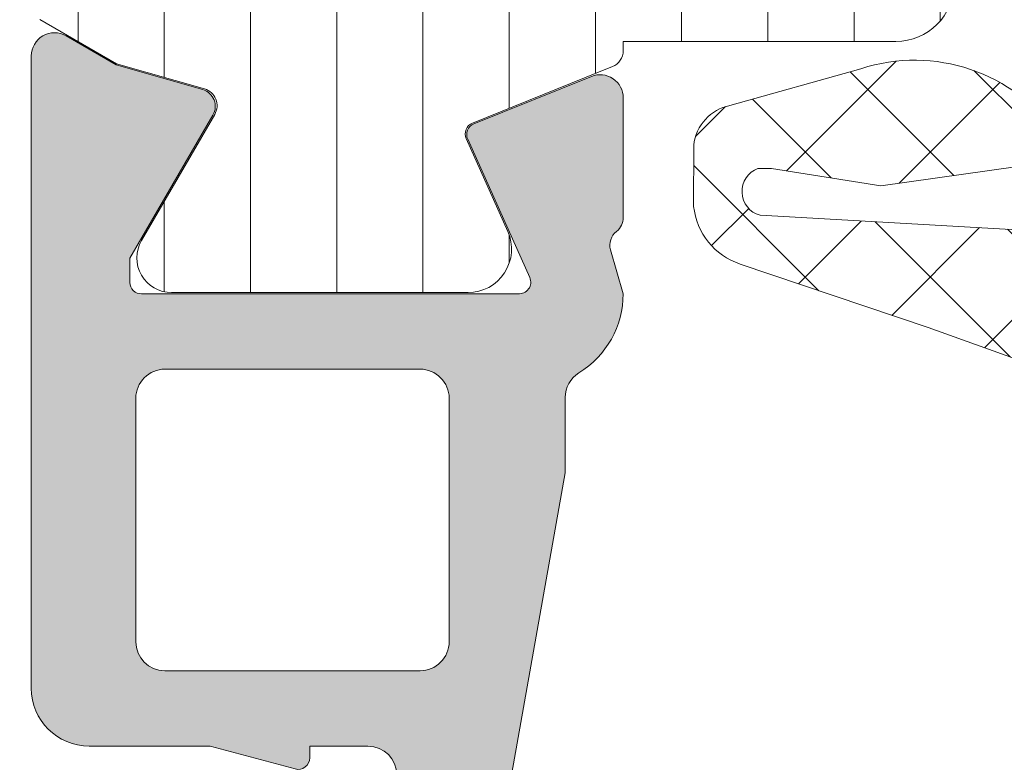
# Model space of a CAD drawing. Header units: millimetres. Extents: x 144573 to 336993, y 74252 to 247042.
# Tile 487 of 656: x 217160 to 217177, y 174638 to 174651. Entities that reach past the tile are written whole.
import ezdxf

# ---------------------------------------------------------------- set-up
doc = ezdxf.new("R2010")
doc.units = ezdxf.units.MM
doc.layers.add('FASÁDA DETAILNÍ', color=255, linetype='Continuous', lineweight=0)
doc.layers.add('NOVA', color=255, linetype='Continuous', lineweight=0)
pattern_1 = [(135, (0, 0), (-1.077630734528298, -1.077630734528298), []), (225, (0, 0), (1.077630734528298, -1.077630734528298), [])]

# ---------------------------------------------------------------- blocks, each defined once
blk = doc.blocks.new('A$C69D17D4D')
at = {"layer": 'FASÁDA DETAILNÍ'}
h = blk.add_hatch(dxfattribs=at)
h.set_pattern_fill('ANSI37', color=256, scale=0.48, angle=90, style=0)
h.set_pattern_definition(pattern_1)
edge = h.paths.add_edge_path(flags=16)
edge.add_line((-5953.825172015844, 1277.780662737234), (-5952.432318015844, 1277.880406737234))
edge.add_arc((-5952.389460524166, 1277.281939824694), 0.599999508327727, -8.352144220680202e-06, 94.09608051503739, ccw=False)
edge.add_arc((-5952.389460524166, 1277.28193964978), 0.5999995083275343, -94.0960805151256, 8.352144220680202e-06, ccw=False)
edge.add_line((-5952.432318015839, 1276.683472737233), (-5953.825172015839, 1276.783216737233))
edge.add_arc((-5953.789457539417, 1277.281939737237), 0.500000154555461, 94.09606440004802, 265.90393559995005, ccw=False)
edge = h.paths.add_edge_path(flags=16)
edge.add_arc((-5956.989465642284, 1275.681943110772), 0.49999962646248, -4.28042947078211e-05, 90.00004280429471, ccw=False)
edge.add_line((-5956.489466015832, 1275.681942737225), (-5956.489466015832, 1272.088257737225))
edge.add_arc((-5956.989466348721, 1272.088257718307), 0.5000003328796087, -113.21802660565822, 2.167105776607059e-06, ccw=False)
edge.add_line((-5957.186582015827, 1271.62875173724), (-5963.517684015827, 1274.34462973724))
edge.add_arc((-5963.320568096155, 1274.804135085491), 0.4999998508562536, 177.4998893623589, 246.7819182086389, ccw=False)
edge.add_line((-5963.820092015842, 1274.825945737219), (-5963.781766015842, 1275.703752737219))
edge.add_arc((-5963.282242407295, 1275.68194324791), 0.4999994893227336, 89.99995514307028, 177.5000208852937, ccw=False)
edge.add_line((-5963.282242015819, 1276.181942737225), (-5956.989466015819, 1276.181942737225))
edge = h.paths.add_edge_path(flags=16)
edge.add_line((-5962.397628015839, 1301.235861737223), (-5953.500775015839, 1305.384531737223))
edge.add_arc((-5953.289465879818, 1304.931377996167), 0.4999998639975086, -2.96720033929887e-05, 115.000007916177, ccw=False)
edge.add_line((-5952.78946601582, 1304.93137773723), (-5952.78946601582, 1295.58194273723))
edge.add_arc((-5953.289465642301, 1295.5819423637), 0.49999962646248, -90.00004280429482, 4.28042947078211e-05, ccw=False)
edge.add_line((-5953.28946601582, 1295.081942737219), (-5962.41338901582, 1295.081942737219))
edge.add_arc((-5962.413388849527, 1295.581942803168), 0.5000000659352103, 177.4999727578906, 269.999980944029, ccw=False)
edge.add_line((-5962.91291301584, 1295.603752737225), (-5962.68584301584, 1300.804516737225))
edge.add_arc((-5962.186317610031, 1300.782707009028), 0.5000012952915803, 115.0000919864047, 177.5000025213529, ccw=False)
edge = h.paths.add_edge_path(flags=16)
edge.add_arc((-5953.289465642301, 1292.381943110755), 0.49999962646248, -4.28042947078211e-05, 90.00004280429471, ccw=False)
edge.add_line((-5952.78946601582, 1292.381942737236), (-5952.78946601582, 1285.181942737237))
edge.add_arc((-5953.289465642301, 1285.181942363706), 0.49999962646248, -90.00004280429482, 4.28042947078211e-05, ccw=False)
edge.add_line((-5953.28946601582, 1284.681942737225), (-5954.48946601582, 1284.681942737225))
edge.add_arc((-5954.489467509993, 1282.681944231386), 1.999998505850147, 89.99995719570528, 180.0000428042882)
edge.add_line((-5956.489466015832, 1282.681942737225), (-5956.489466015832, 1278.881942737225))
edge.add_arc((-5956.989465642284, 1278.881942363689), 0.49999962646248, -90.00004280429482, 4.28042947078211e-05, ccw=False)
edge.add_line((-5956.989466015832, 1278.381942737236), (-5963.142527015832, 1278.381942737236))
edge.add_arc((-5963.142526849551, 1278.881942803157), 0.5000000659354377, 177.4999727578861, 269.9999809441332, ccw=False)
edge.add_line((-5963.642051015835, 1278.903752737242), (-5963.401916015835, 1284.403752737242))
edge.add_arc((-5962.902392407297, 1284.381943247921), 0.4999994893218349, 89.99995514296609, 177.5000208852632, ccw=False)
edge.add_line((-5962.902392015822, 1284.881942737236), (-5957.589466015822, 1284.881942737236))
edge.add_arc((-5957.589466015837, 1285.981942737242), 1.099999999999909, 270, 450)
edge.add_line((-5957.589466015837, 1287.081942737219), (-5962.762677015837, 1287.081942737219))
edge.add_arc((-5962.762676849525, 1287.581942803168), 0.5000000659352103, 177.4999727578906, 269.999980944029, ccw=False)
edge.add_line((-5963.262201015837, 1287.603752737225), (-5963.052628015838, 1292.403752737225))
edge.add_arc((-5962.55310440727, 1292.381943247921), 0.4999994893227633, 89.99995514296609, 177.5000208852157, ccw=False)
edge.add_line((-5962.553104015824, 1292.881942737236), (-5953.289466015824, 1292.881942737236))
edge = h.paths.add_edge_path()
edge.add_line((-5954.675923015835, 1307.594995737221), (-5963.463789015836, 1303.497146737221))
edge.add_ellipse((-5962.195931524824, 1300.778221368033), major_axis=(-3.000002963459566, 0), ratio=1, start_angle=295.0000306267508, end_angle=357.499941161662)
edge.add_line((-5965.193079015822, 1300.909082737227), (-5965.221413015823, 1300.260132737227))
edge.add_ellipse((-5965.720936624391, 1300.281942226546), major_axis=(-0.4999994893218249, 0), ratio=1, start_angle=89.99995514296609, end_angle=177.5000208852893, ccw=False)
edge.add_line((-5965.720937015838, 1299.781942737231), (-5966.689466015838, 1299.781942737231))
edge.add_ellipse((-5966.689466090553, 1299.681942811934), major_axis=(-0.09999992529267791, 0), ratio=1, start_angle=-90.00004280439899, end_angle=4.280413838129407e-05)
edge.add_line((-5966.78946601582, 1299.681942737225), (-5966.78946601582, 1299.081942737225))
edge.add_ellipse((-5966.689466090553, 1299.081942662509), major_axis=(-0.09999992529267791, 0), ratio=1, start_angle=-4.280413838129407e-05, end_angle=90.00004280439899)
edge.add_line((-5966.689466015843, 1298.981942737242), (-5965.786428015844, 1298.981942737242))
edge.add_ellipse((-5965.786428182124, 1298.481942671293), major_axis=(-0.500000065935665, 0), ratio=1, start_angle=177.4999727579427, end_angle=269.99998094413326, ccw=False)
edge.add_line((-5965.28690401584, 1298.460132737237), (-5965.68074201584, 1289.559838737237))
edge.add_ellipse((-5966.180253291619, 1289.58194284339), major_axis=(-0.5000001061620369, 0), ratio=1, start_angle=89.99991701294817, end_angle=177.4662307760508, ccw=False)
edge.add_line((-5966.180254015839, 1289.081942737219), (-5966.789466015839, 1289.081942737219))
edge.add_ellipse((-5966.789466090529, 1288.981942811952), major_axis=(-0.09999992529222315, 0), ratio=1, start_angle=-90.00004280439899, end_angle=4.280439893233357e-05)
edge.add_line((-5966.889466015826, 1288.981942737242), (-5966.889466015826, 1288.381942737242))
edge.add_ellipse((-5966.789466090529, 1288.381942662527), major_axis=(-0.09999992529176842, 0), ratio=1, start_angle=-4.28043988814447e-05, end_angle=90.00004280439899)
edge.add_line((-5966.78946601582, 1288.281942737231), (-5966.259904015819, 1288.281942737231))
edge.add_ellipse((-5966.259903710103, 1287.781942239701), major_axis=(-0.5000004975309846, 0), ratio=1, start_angle=177.466302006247, end_angle=270.000035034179, ccw=False)
edge.add_line((-5965.760392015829, 1287.759838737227), (-5966.271048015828, 1276.219613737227))
edge.add_ellipse((-5966.770572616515, 1276.241423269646), major_axis=(-0.5000004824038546, 0), ratio=1, start_angle=86.78294269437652, end_angle=177.5000209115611, ccw=False)
edge.add_line((-5966.798632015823, 1275.742210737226), (-5971.932375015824, 1276.030773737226))
edge.add_ellipse((-5971.816819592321, 1276.44119173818), major_axis=(-0.426375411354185, 0), ratio=1, start_angle=-69.24102762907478, end_angle=74.27514552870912, ccw=False)
edge.add_line((-5971.967943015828, 1276.839886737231), (-5971.735340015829, 1276.838646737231))
edge.add_line((-5971.735340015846, 1276.838646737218), (-5969.852761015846, 1276.540508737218))
edge.add_line((-5969.85276101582, 1276.540508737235), (-5967.00347601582, 1276.940934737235))
edge.add_ellipse((-5967.045226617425, 1277.238015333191), major_axis=(-0.2999999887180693, 0), ratio=1, start_angle=97.99974404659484, end_angle=214.5977463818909)
edge.add_ellipse((-5969.267797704, 1275.704901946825), major_axis=(-3.000047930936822, 0), ratio=1, start_angle=214.5976412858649, end_angle=288.0084245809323)
edge.add_line((-5970.195283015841, 1278.557980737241), (-5972.45017401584, 1277.924404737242))
edge.add_ellipse((-5972.289244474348, 1277.149192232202), major_axis=(-0.7917403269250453, 0), ratio=1, start_angle=281.7276897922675, end_angle=353.2016537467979)
edge.add_line((-5973.075418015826, 1277.242914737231), (-5973.076639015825, 1276.184704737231))
edge.add_ellipse((-5971.897552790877, 1276.313828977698), major_axis=(-1.18613548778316, 0), ratio=1, start_angle=6.249678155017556, end_angle=71.34442355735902)
edge.add_line((-5972.276972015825, 1275.190014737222), (-5969.035632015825, 1274.095681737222))
edge.add_line((-5969.035632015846, 1274.095681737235), (-5960.985837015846, 1271.205903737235))
edge.add_line((-5960.985837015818, 1271.205903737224), (-5951.087960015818, 1266.873094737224))
edge.add_ellipse((-5950.889689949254, 1267.332103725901), major_axis=(-0.5000002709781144, 0), ratio=1, start_angle=66.6379505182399, end_angle=179.9334236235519)
edge.add_line((-5950.389690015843, 1267.331522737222), (-5950.389055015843, 1267.878223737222))
edge.add_ellipse((-5950.889055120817, 1267.878804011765), major_axis=(-0.50000044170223, 0), ratio=1, start_angle=179.9335054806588, end_angle=246.0791754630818)
edge.add_line((-5950.686318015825, 1268.335857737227), (-5953.890321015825, 1269.737613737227))
edge.add_ellipse((-5953.489466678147, 1270.653754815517), major_axis=(-0.9999993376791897, 0), ratio=1, start_angle=-5.281035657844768e-05, end_angle=66.36838527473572, ccw=False)
edge.add_line((-5954.489466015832, 1270.653755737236), (-5954.489466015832, 1275.881697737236))
edge.add_line((-5954.489466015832, 1275.881697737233), (-5952.689987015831, 1275.881706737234))
edge.add_line((-5952.689987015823, 1275.881706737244), (-5952.552045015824, 1275.366905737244))
edge.add_ellipse((-5952.27489099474, 1275.48167099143), major_axis=(-0.2999756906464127, 0), ratio=1, start_angle=22.49370026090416, end_angle=112.5035666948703)
edge.add_line((-5952.160078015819, 1275.204536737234), (-5950.889951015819, 1276.053703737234))
edge.add_ellipse((-5951.389671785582, 1276.919567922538), major_axis=(-0.9997207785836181, 0), ratio=1, start_angle=119.9907606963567, end_angle=180.0076118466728)
edge.add_line((-5950.389951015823, 1276.919700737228), (-5950.389982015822, 1277.644061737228))
edge.add_ellipse((-5951.389719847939, 1277.643853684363), major_axis=(-0.9997378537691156, 0), ratio=1, start_angle=180.0119236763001, end_angle=240.0086750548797)
edge.add_line((-5950.889982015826, 1278.509727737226), (-5952.160078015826, 1279.358894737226))
edge.add_ellipse((-5952.274889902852, 1279.081747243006), major_axis=(-0.2999875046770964, 0), ratio=1, start_angle=247.497593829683, end_angle=337.5013961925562)
edge.add_line((-5952.552045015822, 1279.196540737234), (-5952.690017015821, 1278.681724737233))
edge.add_line((-5952.690017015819, 1278.681724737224), (-5954.489466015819, 1278.681716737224))
edge.add_line((-5954.489466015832, 1278.681716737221), (-5954.489466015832, 1281.881943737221))
edge.add_ellipse((-5954.189466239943, 1281.881943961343), major_axis=(-0.2999997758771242, 0), ratio=1, start_angle=-90.00004280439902, end_angle=4.280422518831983e-05, ccw=False)
edge.add_line((-5954.189466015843, 1282.181943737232), (-5950.889470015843, 1282.181943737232))
edge.add_ellipse((-5950.889469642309, 1282.681943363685), major_axis=(-0.49999962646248, 0), ratio=1, start_angle=89.99995719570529, end_angle=180.0000428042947)
edge.add_line((-5950.389470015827, 1282.681943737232), (-5950.389470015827, 1309.579565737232))
edge.add_line((-5950.389470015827, 1309.579565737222), (-5951.939862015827, 1310.474683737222))
edge.add_ellipse((-5952.189862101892, 1310.041671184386), major_axis=(-0.4999999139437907, 0), ratio=1, start_angle=239.9999829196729, end_angle=359.9999366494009)
edge.add_line((-5952.689862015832, 1310.041671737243), (-5954.387233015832, 1310.041671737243))
edge.add_line((-5954.387233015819, 1310.041671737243), (-5954.387233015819, 1308.048149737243))
edge.add_ellipse((-5954.887233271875, 1308.048149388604), major_axis=(-0.5000002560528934, 0), ratio=1, start_angle=115.0001285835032, end_angle=180.0000399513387, ccw=False)
h = blk.add_hatch(dxfattribs=at)
h.set_pattern_fill('ANSI37', color=256, scale=0.48, angle=90, style=0)
h.set_pattern_definition(pattern_1)
edge = h.paths.add_edge_path(flags=16)
edge.add_line((-5953.825171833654, 1277.780662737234), (-5952.432317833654, 1277.880406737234))
edge.add_arc((-5952.389460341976, 1277.281939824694), 0.599999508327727, -8.352144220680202e-06, 94.09608051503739, ccw=False)
edge.add_arc((-5952.389460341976, 1277.28193964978), 0.5999995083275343, -94.0960805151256, 8.352144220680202e-06, ccw=False)
edge.add_line((-5952.432317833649, 1276.683472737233), (-5953.825171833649, 1276.783216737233))
edge.add_arc((-5953.789457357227, 1277.281939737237), 0.500000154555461, 94.09606440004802, 265.90393559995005, ccw=False)
edge = h.paths.add_edge_path(flags=16)
edge.add_arc((-5956.989465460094, 1275.681943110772), 0.49999962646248, -4.28042947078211e-05, 90.00004280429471, ccw=False)
edge.add_line((-5956.489465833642, 1275.681942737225), (-5956.489465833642, 1272.088257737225))
edge.add_arc((-5956.989466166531, 1272.088257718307), 0.5000003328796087, -113.21802660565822, 2.167105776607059e-06, ccw=False)
edge.add_line((-5957.186581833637, 1271.62875173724), (-5963.517683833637, 1274.34462973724))
edge.add_arc((-5963.320567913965, 1274.804135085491), 0.4999998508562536, 177.4998893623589, 246.7819182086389, ccw=False)
edge.add_line((-5963.820091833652, 1274.825945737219), (-5963.781765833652, 1275.703752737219))
edge.add_arc((-5963.282242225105, 1275.68194324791), 0.4999994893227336, 89.99995514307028, 177.5000208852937, ccw=False)
edge.add_line((-5963.282241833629, 1276.181942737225), (-5956.989465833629, 1276.181942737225))
edge = h.paths.add_edge_path(flags=16)
edge.add_line((-5962.397627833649, 1301.235861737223), (-5953.500774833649, 1305.384531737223))
edge.add_arc((-5953.289465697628, 1304.931377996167), 0.4999998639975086, -2.96720033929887e-05, 115.000007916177, ccw=False)
edge.add_line((-5952.78946583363, 1304.93137773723), (-5952.78946583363, 1295.58194273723))
edge.add_arc((-5953.289465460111, 1295.5819423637), 0.49999962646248, -90.00004280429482, 4.28042947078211e-05, ccw=False)
edge.add_line((-5953.28946583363, 1295.081942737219), (-5962.41338883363, 1295.081942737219))
edge.add_arc((-5962.413388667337, 1295.581942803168), 0.5000000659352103, 177.4999727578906, 269.999980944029, ccw=False)
edge.add_line((-5962.91291283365, 1295.603752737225), (-5962.68584283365, 1300.804516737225))
edge.add_arc((-5962.186317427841, 1300.782707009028), 0.5000012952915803, 115.0000919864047, 177.5000025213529, ccw=False)
edge = h.paths.add_edge_path(flags=16)
edge.add_arc((-5953.289465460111, 1292.381943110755), 0.49999962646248, -4.28042947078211e-05, 90.00004280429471, ccw=False)
edge.add_line((-5952.78946583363, 1292.381942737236), (-5952.78946583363, 1285.181942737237))
edge.add_arc((-5953.289465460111, 1285.181942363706), 0.49999962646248, -90.00004280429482, 4.28042947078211e-05, ccw=False)
edge.add_line((-5953.28946583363, 1284.681942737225), (-5954.48946583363, 1284.681942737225))
edge.add_arc((-5954.489467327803, 1282.681944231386), 1.999998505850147, 89.99995719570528, 180.0000428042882)
edge.add_line((-5956.489465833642, 1282.681942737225), (-5956.489465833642, 1278.881942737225))
edge.add_arc((-5956.989465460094, 1278.881942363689), 0.49999962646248, -90.00004280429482, 4.28042947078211e-05, ccw=False)
edge.add_line((-5956.989465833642, 1278.381942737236), (-5963.142526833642, 1278.381942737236))
edge.add_arc((-5963.142526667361, 1278.881942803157), 0.5000000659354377, 177.4999727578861, 269.9999809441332, ccw=False)
edge.add_line((-5963.642050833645, 1278.903752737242), (-5963.401915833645, 1284.403752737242))
edge.add_arc((-5962.902392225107, 1284.381943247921), 0.4999994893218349, 89.99995514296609, 177.5000208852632, ccw=False)
edge.add_line((-5962.902391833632, 1284.881942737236), (-5957.589465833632, 1284.881942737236))
edge.add_arc((-5957.589465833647, 1285.981942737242), 1.099999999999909, 270, 450)
edge.add_line((-5957.589465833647, 1287.081942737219), (-5962.762676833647, 1287.081942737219))
edge.add_arc((-5962.762676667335, 1287.581942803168), 0.5000000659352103, 177.4999727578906, 269.999980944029, ccw=False)
edge.add_line((-5963.262200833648, 1287.603752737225), (-5963.052627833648, 1292.403752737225))
edge.add_arc((-5962.55310422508, 1292.381943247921), 0.4999994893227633, 89.99995514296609, 177.5000208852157, ccw=False)
edge.add_line((-5962.553103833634, 1292.881942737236), (-5953.289465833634, 1292.881942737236))
edge = h.paths.add_edge_path()
edge.add_line((-5954.675922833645, 1307.594995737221), (-5963.463788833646, 1303.497146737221))
edge.add_ellipse((-5962.195931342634, 1300.778221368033), major_axis=(-3.000002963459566, 0), ratio=1, start_angle=295.0000306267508, end_angle=357.499941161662)
edge.add_line((-5965.193078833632, 1300.909082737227), (-5965.221412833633, 1300.260132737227))
edge.add_ellipse((-5965.720936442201, 1300.281942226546), major_axis=(-0.4999994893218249, 0), ratio=1, start_angle=89.99995514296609, end_angle=177.5000208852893, ccw=False)
edge.add_line((-5965.720936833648, 1299.781942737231), (-5966.689465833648, 1299.781942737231))
edge.add_ellipse((-5966.689465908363, 1299.681942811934), major_axis=(-0.09999992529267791, 0), ratio=1, start_angle=-90.00004280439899, end_angle=4.280413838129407e-05)
edge.add_line((-5966.78946583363, 1299.681942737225), (-5966.78946583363, 1299.081942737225))
edge.add_ellipse((-5966.689465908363, 1299.081942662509), major_axis=(-0.09999992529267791, 0), ratio=1, start_angle=-4.280413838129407e-05, end_angle=90.00004280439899)
edge.add_line((-5966.689465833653, 1298.981942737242), (-5965.786427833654, 1298.981942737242))
edge.add_ellipse((-5965.786427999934, 1298.481942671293), major_axis=(-0.500000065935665, 0), ratio=1, start_angle=177.4999727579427, end_angle=269.99998094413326, ccw=False)
edge.add_line((-5965.28690383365, 1298.460132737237), (-5965.68074183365, 1289.559838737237))
edge.add_ellipse((-5966.180253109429, 1289.58194284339), major_axis=(-0.5000001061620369, 0), ratio=1, start_angle=89.99991701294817, end_angle=177.4662307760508, ccw=False)
edge.add_line((-5966.180253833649, 1289.081942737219), (-5966.789465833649, 1289.081942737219))
edge.add_ellipse((-5966.789465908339, 1288.981942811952), major_axis=(-0.09999992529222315, 0), ratio=1, start_angle=-90.00004280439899, end_angle=4.280439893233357e-05)
edge.add_line((-5966.889465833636, 1288.981942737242), (-5966.889465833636, 1288.381942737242))
edge.add_ellipse((-5966.789465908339, 1288.381942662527), major_axis=(-0.09999992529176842, 0), ratio=1, start_angle=-4.28043988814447e-05, end_angle=90.00004280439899)
edge.add_line((-5966.78946583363, 1288.281942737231), (-5966.259903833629, 1288.281942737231))
edge.add_ellipse((-5966.259903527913, 1287.781942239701), major_axis=(-0.5000004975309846, 0), ratio=1, start_angle=177.466302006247, end_angle=270.000035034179, ccw=False)
edge.add_line((-5965.760391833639, 1287.759838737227), (-5966.271047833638, 1276.219613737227))
edge.add_ellipse((-5966.770572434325, 1276.241423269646), major_axis=(-0.5000004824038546, 0), ratio=1, start_angle=86.78294269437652, end_angle=177.5000209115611, ccw=False)
edge.add_line((-5966.798631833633, 1275.742210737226), (-5971.932374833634, 1276.030773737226))
edge.add_ellipse((-5971.816819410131, 1276.44119173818), major_axis=(-0.426375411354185, 0), ratio=1, start_angle=-69.24102762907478, end_angle=74.27514552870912, ccw=False)
edge.add_line((-5971.967942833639, 1276.839886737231), (-5971.735339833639, 1276.838646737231))
edge.add_line((-5971.735339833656, 1276.838646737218), (-5969.852760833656, 1276.540508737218))
edge.add_line((-5969.85276083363, 1276.540508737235), (-5967.00347583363, 1276.940934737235))
edge.add_ellipse((-5967.045226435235, 1277.238015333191), major_axis=(-0.2999999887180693, 0), ratio=1, start_angle=97.99974404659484, end_angle=214.5977463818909)
edge.add_ellipse((-5969.26779752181, 1275.704901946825), major_axis=(-3.000047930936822, 0), ratio=1, start_angle=214.5976412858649, end_angle=288.0084245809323)
edge.add_line((-5970.195282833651, 1278.557980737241), (-5972.45017383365, 1277.924404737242))
edge.add_ellipse((-5972.289244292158, 1277.149192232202), major_axis=(-0.7917403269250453, 0), ratio=1, start_angle=281.7276897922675, end_angle=353.2016537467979)
edge.add_line((-5973.075417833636, 1277.242914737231), (-5973.076638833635, 1276.184704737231))
edge.add_ellipse((-5971.897552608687, 1276.313828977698), major_axis=(-1.18613548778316, 0), ratio=1, start_angle=6.249678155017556, end_angle=71.34442355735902)
edge.add_line((-5972.276971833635, 1275.190014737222), (-5969.035631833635, 1274.095681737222))
edge.add_line((-5969.035631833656, 1274.095681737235), (-5960.985836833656, 1271.205903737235))
edge.add_line((-5960.985836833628, 1271.205903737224), (-5951.087959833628, 1266.873094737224))
edge.add_ellipse((-5950.889689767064, 1267.332103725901), major_axis=(-0.5000002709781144, 0), ratio=1, start_angle=66.6379505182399, end_angle=179.9334236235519)
edge.add_line((-5950.389689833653, 1267.331522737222), (-5950.389054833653, 1267.878223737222))
edge.add_ellipse((-5950.889054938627, 1267.878804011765), major_axis=(-0.50000044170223, 0), ratio=1, start_angle=179.9335054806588, end_angle=246.0791754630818)
edge.add_line((-5950.686317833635, 1268.335857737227), (-5953.890320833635, 1269.737613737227))
edge.add_ellipse((-5953.489466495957, 1270.653754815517), major_axis=(-0.9999993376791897, 0), ratio=1, start_angle=-5.281035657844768e-05, end_angle=66.36838527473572, ccw=False)
edge.add_line((-5954.489465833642, 1270.653755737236), (-5954.489465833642, 1275.881697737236))
edge.add_line((-5954.489465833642, 1275.881697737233), (-5952.689986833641, 1275.881706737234))
edge.add_line((-5952.689986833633, 1275.881706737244), (-5952.552044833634, 1275.366905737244))
edge.add_ellipse((-5952.27489081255, 1275.48167099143), major_axis=(-0.2999756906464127, 0), ratio=1, start_angle=22.49370026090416, end_angle=112.5035666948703)
edge.add_line((-5952.160077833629, 1275.204536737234), (-5950.889950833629, 1276.053703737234))
edge.add_ellipse((-5951.389671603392, 1276.919567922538), major_axis=(-0.9997207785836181, 0), ratio=1, start_angle=119.9907606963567, end_angle=180.0076118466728)
edge.add_line((-5950.389950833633, 1276.919700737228), (-5950.389981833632, 1277.644061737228))
edge.add_ellipse((-5951.389719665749, 1277.643853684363), major_axis=(-0.9997378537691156, 0), ratio=1, start_angle=180.0119236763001, end_angle=240.0086750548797)
edge.add_line((-5950.889981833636, 1278.509727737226), (-5952.160077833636, 1279.358894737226))
edge.add_ellipse((-5952.274889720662, 1279.081747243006), major_axis=(-0.2999875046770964, 0), ratio=1, start_angle=247.497593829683, end_angle=337.5013961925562)
edge.add_line((-5952.552044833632, 1279.196540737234), (-5952.690016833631, 1278.681724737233))
edge.add_line((-5952.690016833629, 1278.681724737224), (-5954.489465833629, 1278.681716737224))
edge.add_line((-5954.489465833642, 1278.681716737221), (-5954.489465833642, 1281.881943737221))
edge.add_ellipse((-5954.189466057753, 1281.881943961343), major_axis=(-0.2999997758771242, 0), ratio=1, start_angle=-90.00004280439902, end_angle=4.280422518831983e-05, ccw=False)
edge.add_line((-5954.189465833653, 1282.181943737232), (-5950.889469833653, 1282.181943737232))
edge.add_ellipse((-5950.889469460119, 1282.681943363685), major_axis=(-0.49999962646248, 0), ratio=1, start_angle=89.99995719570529, end_angle=180.0000428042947)
edge.add_line((-5950.389469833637, 1282.681943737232), (-5950.389469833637, 1309.579565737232))
edge.add_line((-5950.389469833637, 1309.579565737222), (-5951.939861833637, 1310.474683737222))
edge.add_ellipse((-5952.189861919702, 1310.041671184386), major_axis=(-0.4999999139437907, 0), ratio=1, start_angle=239.9999829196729, end_angle=359.9999366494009)
edge.add_line((-5952.689861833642, 1310.041671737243), (-5954.387232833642, 1310.041671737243))
edge.add_line((-5954.387232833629, 1310.041671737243), (-5954.387232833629, 1308.048149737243))
edge.add_ellipse((-5954.887233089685, 1308.048149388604), major_axis=(-0.5000002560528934, 0), ratio=1, start_angle=115.0001285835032, end_angle=180.0000399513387, ccw=False)
h = blk.add_hatch(dxfattribs=at)
h.set_pattern_fill('ANSI31', color=256, scale=0.468, angle=45, style=0)
h.set_pattern_definition([(90, (0, 0), (-1.4859, 3.33066907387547e-16), [])])
edge = h.paths.add_edge_path(flags=16)
edge.add_line((-5982.141365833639, 1281.270417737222), (-5979.918655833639, 1279.987055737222))
edge.add_ellipse((-5978.918783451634, 1281.718780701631), major_axis=(-1.999654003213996, 0), ratio=1, start_angle=59.99849855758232, end_angle=119.9999542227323)
edge.add_line((-5977.918957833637, 1279.987028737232), (-5976.789439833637, 1280.639156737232))
edge.add_ellipse((-5978.289442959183, 1283.237236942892), major_axis=(-3.000005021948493, 0), ratio=1, start_angle=120.0000135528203, end_angle=163.999945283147)
edge.add_line((-5975.405653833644, 1282.410320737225), (-5974.353005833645, 1286.081342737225))
edge.add_ellipse((-5974.833636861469, 1286.21916153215), major_axis=(-0.5000002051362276, 0), ratio=1, start_angle=163.9999927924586, end_angle=270.0007989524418)
edge.add_line((-5974.833643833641, 1286.719161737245), (-5982.391396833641, 1286.719051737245))
edge.add_ellipse((-5982.39138700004, 1286.219051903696), major_axis=(-0.4999998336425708, 0), ratio=1, start_angle=-89.99887315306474, end_angle=0.000821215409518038)
edge.add_line((-5982.891386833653, 1286.219044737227), (-5982.891330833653, 1282.569395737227))
edge.add_ellipse((-5981.391331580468, 1282.569435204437), major_axis=(-1.49999925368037, 0), ratio=1, start_angle=0.001507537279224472, end_angle=59.99847274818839)
edge = h.paths.add_edge_path(flags=16)
edge.add_line((-5982.391414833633, 1288.319053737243), (-5974.088084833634, 1288.319180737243))
edge.add_ellipse((-5974.088093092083, 1288.819181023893), major_axis=(-0.500000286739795, 0), ratio=1, start_angle=90.00094634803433, end_angle=164.0000560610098)
edge.add_line((-5973.607461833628, 1288.681362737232), (-5971.900534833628, 1294.634124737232))
edge.add_ellipse((-5972.381165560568, 1294.771943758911), major_axis=(-0.4999999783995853, 0), ratio=1, start_angle=163.9999583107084, end_angle=270.0009480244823)
edge.add_line((-5972.381173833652, 1295.271943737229), (-5982.391527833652, 1295.271773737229))
edge.add_ellipse((-5982.391515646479, 1294.771773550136), major_axis=(-0.5000001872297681, 0), ratio=1, start_angle=-89.99860345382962, end_angle=0.000895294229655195)
edge.add_line((-5982.891515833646, 1294.771765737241), (-5982.891425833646, 1288.819045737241))
edge.add_ellipse((-5982.391425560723, 1288.81905401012), major_axis=(-0.5000002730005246, 0), ratio=1, start_angle=0.0009480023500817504, end_angle=90.00122923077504)
edge = h.paths.add_edge_path(flags=16)
edge.add_line((-5971.842378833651, 1302.636077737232), (-5975.018768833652, 1304.469966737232))
edge.add_ellipse((-5976.518768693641, 1301.871886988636), major_axis=(-3.000002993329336, 0), ratio=1, start_angle=240.0000360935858, end_angle=300.0014917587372)
edge.add_line((-5978.018837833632, 1304.46992673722), (-5982.141720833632, 1302.08943173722))
edge.add_ellipse((-5981.391685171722, 1300.790413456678), major_axis=(-1.500000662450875, 0), ratio=1, start_angle=-59.99844168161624, end_angle=0.001517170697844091)
edge.add_line((-5982.891685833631, 1300.790373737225), (-5982.891594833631, 1297.371759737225))
edge.add_ellipse((-5982.391595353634, 1297.371773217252), major_axis=(-0.499999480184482, 0), ratio=1, start_angle=0.001544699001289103, end_angle=90.0014346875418)
edge.add_line((-5982.391582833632, 1296.871773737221), (-5972.092267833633, 1296.871954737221))
edge.add_ellipse((-5972.092286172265, 1297.871955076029), major_axis=(-1.00000033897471, 0), ratio=1, start_angle=90.00105072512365, end_angle=180.001527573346)
edge.add_line((-5971.092285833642, 1297.871981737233), (-5971.092378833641, 1301.337079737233))
edge.add_ellipse((-5972.592378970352, 1301.337039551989), major_axis=(-1.500000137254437, 0), ratio=1, start_angle=180.0015349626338, end_angle=239.9999969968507)
edge = h.paths.add_edge_path()
edge.add_line((-5969.492510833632, 1304.483883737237), (-5969.492288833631, 1297.930820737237))
edge.add_arc((-5974.492286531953, 1297.93065387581), 4.999997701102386, -16.000023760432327, 0.0019120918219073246, ccw=False)
edge.add_line((-5969.68598083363, 1296.552465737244), (-5973.954591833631, 1281.666047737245))
edge.add_arc((-5973.473961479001, 1281.528229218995), 0.499999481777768, 164.0000020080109, 270.0000739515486)
edge.add_line((-5973.473960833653, 1281.028229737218), (-5969.590586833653, 1281.028229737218))
edge.add_arc((-5969.590566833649, 1280.028229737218), 1.0000000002, -89.99885408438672, 90.00114591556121, ccw=False)
edge.add_line((-5969.590546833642, 1279.028229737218), (-5974.288882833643, 1279.028041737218))
edge.add_line((-5974.288882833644, 1279.028041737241), (-5974.288882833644, 1278.871989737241))
edge.add_arc((-5974.588882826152, 1278.871989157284), 0.29999999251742, -68.02615411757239, 0.00011075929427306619, ccw=False)
edge.add_line((-5974.476627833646, 1278.59378273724), (-5976.888529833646, 1277.62059573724))
edge.add_arc((-5976.813693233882, 1277.435124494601), 0.2000002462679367, 111.9737977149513, 204.1409822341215)
edge.add_line((-5976.996201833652, 1277.353327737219), (-5976.279701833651, 1275.754642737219))
edge.add_arc((-5976.964107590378, 1275.447904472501), 0.7499997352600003, -90.0000185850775, 24.141058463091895, ccw=False)
edge.add_line((-5976.964107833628, 1274.69790473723), (-5982.071656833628, 1274.69790473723))
edge.add_arc((-5982.07165670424, 1275.297904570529), 0.5999998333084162, 149.8570751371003, 269.9999876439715, ccw=False)
edge.add_line((-5982.590521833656, 1275.599199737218), (-5981.329305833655, 1277.771156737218))
edge.add_arc((-5981.588738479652, 1277.921805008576), 0.300000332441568, 329.8569693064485, 433.9999309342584)
edge.add_line((-5981.506046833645, 1278.210183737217), (-5983.020518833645, 1278.644450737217))
edge.add_line((-5983.020518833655, 1278.644450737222), (-5984.341290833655, 1279.406998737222))
edge.add_arc((-5984.191290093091, 1279.666805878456), 0.2999999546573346, 177.5366952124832, 239.99983168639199, ccw=False)
edge.add_line((-5984.491012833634, 1279.679699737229), (-5984.491012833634, 1303.669353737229))
edge.add_arc((-5984.191677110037, 1303.689308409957), 0.3000001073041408, 120.00014774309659, 183.8138762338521, ccw=False)
edge.add_line((-5984.34167783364, 1303.949115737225), (-5983.02087183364, 1304.711683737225))
edge.add_line((-5983.020871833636, 1304.71168373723), (-5981.506400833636, 1305.145950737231))
edge.add_arc((-5981.589091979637, 1305.434329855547), 0.3000005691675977, 285.9999567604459, 390.142918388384)
edge.add_line((-5981.329658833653, 1305.58497773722), (-5982.590874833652, 1307.756933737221))
edge.add_arc((-5982.072009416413, 1308.05822940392), 0.6000003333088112, 90.00003984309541, 210.1429523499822, ccw=False)
edge.add_line((-5982.072009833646, 1308.658229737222), (-5972.168409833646, 1308.658229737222))
edge.add_arc((-5972.168409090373, 1307.908229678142), 0.750000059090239, -24.141020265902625, 90.00005678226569, ccw=False)
edge.add_line((-5971.484002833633, 1307.601491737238), (-5972.200502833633, 1306.002806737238))
edge.add_arc((-5972.017994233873, 1305.921009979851), 0.2000002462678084, 155.859017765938, 248.0262022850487)
edge.add_line((-5972.09283083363, 1305.735538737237), (-5969.680255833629, 1304.762079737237))
edge.add_arc((-5969.792509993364, 1304.483873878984), 0.2999991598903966, 0.0018827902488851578, 68.02626146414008, ccw=False)
h = blk.add_hatch(color=256, dxfattribs=at)
edge = h.paths.add_edge_path(flags=16)
edge.add_line((-5977.28960983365, 1268.678154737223), (-5977.28960983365, 1272.877904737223))
edge.add_ellipse((-5977.789609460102, 1272.87790511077), major_axis=(-0.49999962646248, 0), ratio=1, start_angle=179.9999571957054, end_angle=270.0000428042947)
edge.add_line((-5977.78960983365, 1273.377904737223), (-5982.18963383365, 1273.377904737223))
edge.add_ellipse((-5982.18963420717, 1272.87790511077), major_axis=(-0.49999962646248, 0), ratio=1, start_angle=-90.00004280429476, end_angle=4.280429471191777e-05)
edge.add_line((-5982.689633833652, 1272.877904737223), (-5982.689633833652, 1268.678155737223))
edge.add_ellipse((-5982.189633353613, 1268.67815621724), major_axis=(-0.5000004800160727, 0), ratio=1, start_angle=5.500573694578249e-05, end_angle=89.99994499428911)
edge.add_line((-5982.189633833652, 1268.178155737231), (-5977.789609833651, 1268.17815473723))
edge.add_ellipse((-5977.789609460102, 1268.678154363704), major_axis=(-0.49999962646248, 0), ratio=1, start_angle=89.99995719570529, end_angle=180.0000428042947)
edge = h.paths.add_edge_path()
edge.add_line((-5975.291228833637, 1271.591558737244), (-5976.490988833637, 1264.828558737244))
edge.add_arc((-5978.460240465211, 1265.177903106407), 1.999998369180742, 269.9999607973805, 349.94040986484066, ccw=False)
edge.add_line((-5978.460241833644, 1263.17790473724), (-5982.625214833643, 1263.17790473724))
edge.add_line((-5982.62521483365, 1263.17790473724), (-5984.34300383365, 1263.63818573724))
edge.add_arc((-5984.291239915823, 1263.831370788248), 0.1999999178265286, 180.0000146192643, 254.999961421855, ccw=False)
edge.add_line((-5984.491239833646, 1263.831370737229), (-5984.491239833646, 1264.277904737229))
edge.add_arc((-5983.991240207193, 1264.277905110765), 0.49999962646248, 89.99995719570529, 180.0000428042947, ccw=False)
edge.add_line((-5983.991239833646, 1264.777904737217), (-5978.691239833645, 1264.777904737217))
edge.add_arc((-5978.69123946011, 1265.277904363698), 0.49999962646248, 269.9999571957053, 360.0000428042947)
edge.add_line((-5978.191239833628, 1265.277904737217), (-5978.191239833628, 1266.378154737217))
edge.add_arc((-5978.691240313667, 1266.378154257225), 0.5000004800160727, 5.500573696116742e-05, 89.99994499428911)
edge.add_line((-5978.691239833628, 1266.878154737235), (-5979.691239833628, 1266.878154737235))
edge.add_line((-5979.691239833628, 1266.878154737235), (-5979.691239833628, 1266.678154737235))
edge.add_arc((-5979.891239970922, 1266.678155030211), 0.200000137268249, 254.9999946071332, 359.999916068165, ccw=False)
edge.add_line((-5979.943003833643, 1266.484969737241), (-5981.410391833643, 1266.878155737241))
edge.add_line((-5981.410391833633, 1266.878155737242), (-5983.491239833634, 1266.878155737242))
edge.add_arc((-5983.491238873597, 1267.878156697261), 1.0000009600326, 180.0000550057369, 269.9999449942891, ccw=False)
edge.add_line((-5984.491239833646, 1267.878155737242), (-5984.491239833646, 1278.777657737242))
edge.add_arc((-5984.091239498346, 1278.777657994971), 0.4000003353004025, 60.00008318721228, 180.0000369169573, ccw=False)
edge.add_line((-5983.89123983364, 1279.124068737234), (-5983.02839183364, 1278.625902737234))
edge.add_line((-5983.02839183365, 1278.625902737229), (-5981.53623083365, 1278.198032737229))
edge.add_arc((-5981.618922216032, 1277.9096539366), 0.3000003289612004, -30.179241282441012, 73.9999831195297, ccw=False)
edge.add_line((-5981.359584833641, 1277.758841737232), (-5982.791319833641, 1275.293230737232))
edge.add_line((-5982.791319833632, 1275.293230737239), (-5982.791319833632, 1274.872811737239))
edge.add_arc((-5982.599751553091, 1274.869319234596), 0.1916001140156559, 178.9555499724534, 272.5222219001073)
edge.add_line((-5982.591319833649, 1274.67790473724), (-5976.101880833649, 1274.67790473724))
edge.add_arc((-5976.083643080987, 1274.877071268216), 0.199999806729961, 264.7679954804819, 384.1409481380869)
edge.add_line((-5975.901134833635, 1274.958867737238), (-5976.969455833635, 1277.342552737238))
edge.add_arc((-5976.786947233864, 1277.424349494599), 0.2000002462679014, 111.9737977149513, 204.1409822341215, ccw=False)
edge.add_line((-5976.86178383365, 1277.609820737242), (-5974.83855583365, 1278.426180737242))
edge.add_arc((-5974.688882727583, 1278.055238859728), 0.3999998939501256, -1.754639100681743e-05, 111.9738178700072, ccw=False)
edge.add_line((-5974.288882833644, 1278.05523873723), (-5974.288881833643, 1275.99109173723))
edge.add_arc((-5974.588881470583, 1275.991090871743), 0.2999996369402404, -52.09508653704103, 0.00016529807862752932, ccw=False)
edge.add_arc((-5974.22027092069, 1275.517671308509), 0.3000002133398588, 127.9046525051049, 195.999862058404)
edge.add_line((-5974.508649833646, 1275.43498073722), (-5974.291327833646, 1274.67709173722))
edge.add_arc((-5975.891326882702, 1274.67709129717), 1.599999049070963, -58.40760551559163, 1.5758958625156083e-05, ccw=False)
edge.add_arc((-5974.791194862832, 1272.888319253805), 0.4999999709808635, 121.592335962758, 179.998454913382)
edge.add_line((-5975.29119483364, 1272.888332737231), (-5975.291228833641, 1271.591558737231))
h = blk.add_hatch(dxfattribs=at)
h.set_pattern_fill('ANSI37', color=256, scale=0.625, angle=90, style=0)
h.set_pattern_definition([(135, (0, 0), (-1.403165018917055, -1.403165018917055), []), (225, (0, 0), (1.403165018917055, -1.403165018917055), [])])
edge = h.paths.add_edge_path()
edge.add_ellipse((-5993.876381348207, 1267.802501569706), major_axis=(-5.039467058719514, 0), ratio=1, start_angle=29.791784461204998, end_angle=85.03553873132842, ccw=False)
edge.add_ellipse((-5997.989465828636, 1265.447701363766), major_axis=(-0.3000000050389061, 0), ratio=1, start_angle=0.0006926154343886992, end_angle=29.792172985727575, ccw=False)
edge.add_line((-5998.28946583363, 1265.447697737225), (-5998.28946883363, 1265.981981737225))
edge.add_ellipse((-5997.9894690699, 1265.981982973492), major_axis=(-0.2999997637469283, 0), ratio=1, start_angle=-90.00004512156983, end_angle=0.00023610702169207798, ccw=False)
edge.add_line((-5997.989468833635, 1266.281982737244), (-5996.439471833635, 1266.281982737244))
edge.add_ellipse((-5996.439479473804, 1266.581993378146), major_axis=(-0.3000106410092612, 0), ratio=1, start_angle=90.00145911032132, end_angle=179.9956760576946)
edge.add_line((-5996.13946883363, 1266.581970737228), (-5996.139457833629, 1267.981952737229))
edge.add_ellipse((-5995.839467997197, 1267.981949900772), major_axis=(-0.2999898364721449, 0), ratio=1, start_angle=270.0003507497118, end_angle=359.999458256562, ccw=False)
edge.add_line((-5995.839469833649, 1268.281939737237), (-5994.139457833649, 1268.281939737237))
edge.add_ellipse((-5994.139464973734, 1267.98192959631), major_axis=(-0.300010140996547, 0), ratio=1, start_angle=180.0044194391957, end_angle=269.9986363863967, ccw=False)
edge.add_line((-5993.839454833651, 1267.981952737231), (-5993.839465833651, 1266.418121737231))
edge.add_ellipse((-5993.538306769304, 1266.385264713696), major_axis=(-0.3029461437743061, 0), ratio=1, start_angle=-6.226450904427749, end_angle=103.4835773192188)
edge.add_ellipse((-5984.833383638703, 1255.069300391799), major_axis=(-14.00076634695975, 0), ratio=1, start_angle=285.3017322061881, end_angle=308.07562007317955, ccw=False)
edge.add_ellipse((-5988.640097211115, 1269.061538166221), major_axis=(-0.500472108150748, 0), ratio=1, start_angle=102.9176085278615, end_angle=219.8066343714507)
edge.add_line((-5988.255629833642, 1269.381939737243), (-5996.538908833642, 1269.381939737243))
edge.add_ellipse((-5996.538908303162, 1268.881940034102), major_axis=(-0.4999997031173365, 0), ratio=1, start_angle=270.0000607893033, end_angle=330.0000196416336)
edge.add_line((-5996.971920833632, 1269.131939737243), (-5997.145126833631, 1268.831939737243))
edge.add_ellipse((-5997.578139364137, 1269.081939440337), major_axis=(-0.4999997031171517, 0), ratio=1, start_angle=90.00006078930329, end_angle=150.0000196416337, ccw=False)
edge.add_line((-5997.578138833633, 1268.581939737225), (-5999.207486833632, 1268.581939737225))
edge.add_ellipse((-5999.207487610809, 1269.581939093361), major_axis=(-0.9999993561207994, 0), ratio=1, start_angle=30.050338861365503, end_angle=90.00004452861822, ccw=False)
edge.add_ellipse((-6006.391868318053, 1265.425612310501), major_axis=(-7.30002344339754, 0), ratio=1, start_angle=210.0503545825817, end_angle=258.7144463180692)
edge.add_ellipse((-6004.576636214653, 1272.481949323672), major_axis=(-0.3999905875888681, 0), ratio=1, start_angle=-14.85297522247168, end_angle=69.49817055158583)
edge.add_ellipse((-6006.950703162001, 1266.132851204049), major_axis=(-6.378448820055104, 0), ratio=1, start_angle=194.4525977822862, end_angle=249.4981254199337, ccw=False)
edge.add_line((-6000.774103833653, 1267.724777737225), (-6000.410516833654, 1266.314070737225))
edge.add_line((-6000.410516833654, 1266.314070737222), (-6000.200403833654, 1265.451369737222))
edge.add_ellipse((-5994.863781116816, 1266.781934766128), major_axis=(-5.49999502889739, 0), ratio=1, start_angle=13.99995496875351, end_angle=90.00003420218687)
edge.add_line((-5994.863777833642, 1261.281939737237), (-5982.445749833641, 1261.281939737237))
edge.add_line((-5982.445749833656, 1261.281939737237), (-5981.082692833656, 1261.569558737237))
edge.add_ellipse((-5980.979460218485, 1261.080332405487), major_axis=(-0.4999993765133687, 0), ratio=1, start_angle=220.2837515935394, end_angle=281.9153007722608, ccw=False)
edge.add_line((-5980.598034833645, 1261.40361873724), (-5979.024423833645, 1259.54701073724))
edge.add_ellipse((-5978.452284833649, 1260.031940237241), major_axis=(-0.7499997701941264, 0), ratio=1, start_angle=40.28370615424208, end_angle=220.2837061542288)
edge.add_line((-5977.880145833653, 1260.516869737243), (-5979.839431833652, 1262.828513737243))
edge.add_ellipse((-5980.602283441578, 1262.181941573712), major_axis=(-0.999999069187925, 0), ratio=1, start_angle=220.2836986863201, end_angle=281.915247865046)
edge.add_line((-5980.808747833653, 1263.160394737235), (-5982.602284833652, 1262.781939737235))
edge.add_line((-5982.602284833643, 1262.781939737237), (-5994.312485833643, 1262.781939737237))
at = {"layer": 'FASÁDA DETAILNÍ', "extrusion": (0, 0, -1)}
for points in [[(5966.798632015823, 1275.742210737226), (5971.932375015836, 1276.030773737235), (5971.932375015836, 1276.030773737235, 0.723322), (5971.967943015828, 1276.839886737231), (5971.735340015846, 1276.838646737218), (5969.85276101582, 1276.540508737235), (5967.003476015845, 1276.940934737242)], [(5966.798279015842, 1277.408358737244, -0.331739), (5970.195283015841, 1278.557980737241), (5972.45017401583, 1277.924404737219), (5972.45017401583, 1277.924404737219, -0.322384), (5973.075418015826, 1277.242914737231), (5973.076639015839, 1276.184704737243), (5973.076639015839, 1276.184704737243, -0.291922), (5972.276972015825, 1275.190014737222), (5969.035632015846, 1274.095681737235), (5960.985837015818, 1271.205903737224)], [(5966.798631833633, 1275.742210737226), (5971.932374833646, 1276.030773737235), (5971.932374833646, 1276.030773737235, 0.723322), (5971.967942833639, 1276.839886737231), (5971.735339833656, 1276.838646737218), (5969.85276083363, 1276.540508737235), (5967.003475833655, 1276.940934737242)], [(5966.798278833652, 1277.408358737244, -0.331739), (5970.195282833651, 1278.557980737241), (5972.45017383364, 1277.924404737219), (5972.45017383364, 1277.924404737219, -0.322384), (5973.075417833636, 1277.242914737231), (5973.076638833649, 1276.184704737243), (5973.076638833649, 1276.184704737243, -0.291922), (5972.276971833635, 1275.190014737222), (5969.035631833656, 1274.095681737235), (5960.985836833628, 1271.205903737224)]]:
    blk.add_lwpolyline(points, format="xyb", dxfattribs=at)
at = {"layer": 'FASÁDA DETAILNÍ'}
for points in [[(-5969.590586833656, 1281.028229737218, -1), (-5969.590546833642, 1279.028229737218), (-5974.288882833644, 1279.028041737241), (-5974.288882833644, 1278.871989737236), (-5974.288882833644, 1278.871989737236, -0.305856), (-5974.476627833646, 1278.59378273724), (-5976.888529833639, 1277.620595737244), (-5976.888529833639, 1277.620595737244, 0.425336), (-5976.996201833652, 1277.353327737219), (-5976.279701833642, 1275.754642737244), (-5976.279701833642, 1275.754642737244, -0.543753), (-5976.964107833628, 1274.69790473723), (-5982.071656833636, 1274.69790473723), (-5982.071656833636, 1274.69790473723, -0.578182), (-5982.590521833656, 1275.599199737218), (-5981.329305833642, 1277.771156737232), (-5981.329305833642, 1277.771156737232, 0.488505), (-5981.506046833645, 1278.210183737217), (-5983.020518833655, 1278.644450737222), (-5984.341290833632, 1279.40699873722)], [(-5978.191239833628, 1266.378154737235, 0.414213), (-5978.691239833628, 1266.878154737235), (-5979.691239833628, 1266.878154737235), (-5979.691239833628, 1266.678154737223), (-5979.691239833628, 1266.678154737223, -0.493145), (-5979.943003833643, 1266.484969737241), (-5981.410391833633, 1266.878155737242), (-5983.491239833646, 1266.878155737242), (-5983.491239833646, 1266.878155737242, -0.414213), (-5984.491239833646, 1267.878155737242), (-5984.491239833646, 1278.777657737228), (-5984.491239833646, 1278.777657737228, -0.57735), (-5983.89123983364, 1279.124068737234), (-5983.02839183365, 1278.625902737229), (-5981.536230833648, 1278.198032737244), (-5981.536230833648, 1278.198032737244, -0.488701), (-5981.359584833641, 1277.758841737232), (-5982.791319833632, 1275.293230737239), (-5982.791319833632, 1274.872811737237), (-5982.791319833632, 1274.872811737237, 0.432566), (-5982.591319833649, 1274.67790473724), (-5976.101880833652, 1274.67790473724), (-5976.101880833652, 1274.67790473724, 0.573708), (-5975.901134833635, 1274.958867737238), (-5976.969455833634, 1277.342552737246), (-5976.969455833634, 1277.342552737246, -0.425336), (-5976.86178383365, 1277.609820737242), (-5974.838555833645, 1278.426180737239), (-5974.838555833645, 1278.426180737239, -0.531563), (-5974.288882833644, 1278.05523873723), (-5974.288881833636, 1275.991091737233), (-5974.288881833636, 1275.991091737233, -0.231306), (-5974.404575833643, 1275.754381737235, 0.306185), (-5974.508649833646, 1275.43498073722), (-5974.291327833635, 1274.67709173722), (-5974.291327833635, 1274.67709173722, -0.260516), (-5975.053130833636, 1273.314217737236, 0.260509), (-5975.29119483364, 1272.888332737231), (-5975.291228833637, 1271.591558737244), (-5975.291228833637, 1271.591558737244), (-5976.490988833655, 1264.828558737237)]]:
    blk.add_lwpolyline(points, format="xyb", dxfattribs=at)
at = {"layer": 'FASÁDA DETAILNÍ', "extrusion": (0, 0, -1)}
blk.add_lwpolyline([(5977.28960983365, 1268.678154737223), (5977.28960983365, 1272.877904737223), (5977.28960983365, 1272.877904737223, -0.414214), (5977.78960983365, 1273.377904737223), (5982.189633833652, 1273.377904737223), (5982.189633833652, 1273.377904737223, -0.414214), (5982.689633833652, 1272.877904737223), (5982.689633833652, 1268.678155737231), (5982.689633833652, 1268.678155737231, -0.414213), (5982.189633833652, 1268.178155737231), (5977.78960983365, 1268.178154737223), (5977.78960983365, 1268.178154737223, -0.414214), (5977.28960983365, 1268.678154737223)], format="xyb", close=True, dxfattribs=at)

msp = doc.modelspace()

# ---------------------------------------------------------------- block references
at = {"layer": 'NOVA', "ltscale": 300}
msp.add_blockref('A$C69D17D4D', (223144.9987451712, 173371.2585875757), dxfattribs=at)

doc.saveas('drawing.dxf')
